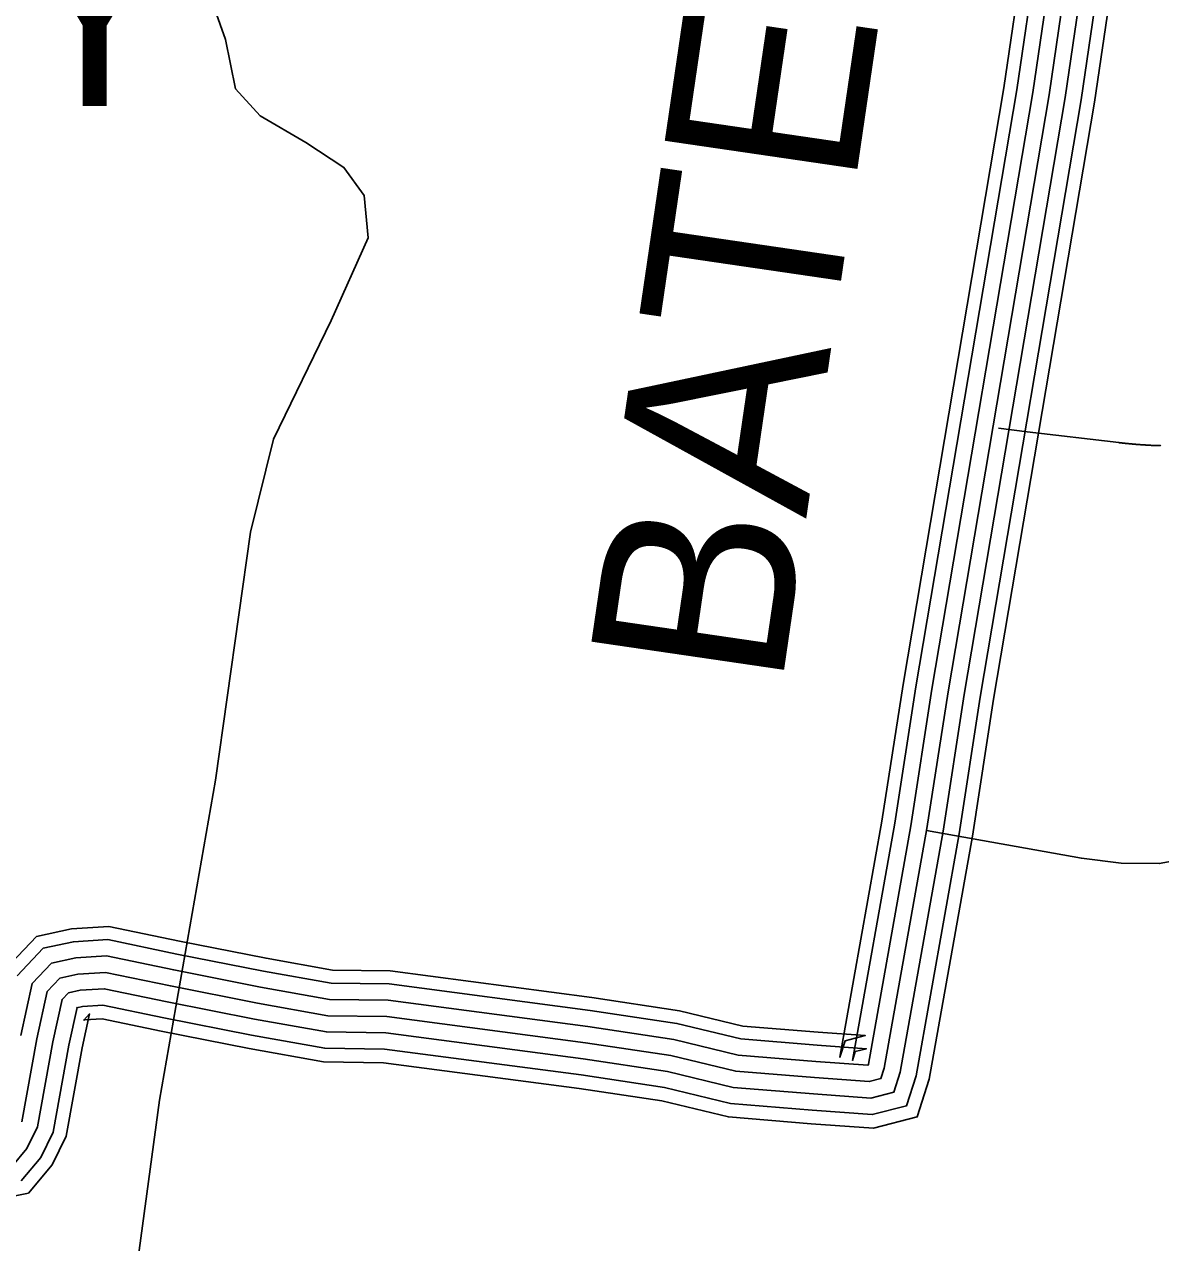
# Model space of a CAD drawing. Extents: x 1788175 to 1969470, y 584502 to 738744.
# Drawn here: x 1840217 to 1842377, y 715738 to 718054 of the extents above; entities that cross this region are included whole.
import ezdxf

# ---------------------------------------------------------------- set-up
doc = ezdxf.new("R2010")
doc.units = 0
for name, color, linetype in [('DESIGN - ROW - Right-of-Way and Easement Labels', 7, 'Continuous'), ('DESIGN - TRANSPORTATION - Text', 7, 'Continuous'), ('SURVEY - TRANSPORTATION - Roads', 7, 'Continuous')]:
    doc.layers.add(name, color=color, linetype=linetype)

msp = doc.modelspace()

# ---------------------------------------------------------------- linework, layer by layer
at = {"layer": 'DESIGN - TRANSPORTATION - Text'}
msp.add_lwpolyline([(1840543.2, 718478.1), (1840546.7, 718406.7), (1840543.8, 718312.6), (1840532.9, 718220.3), (1840555.8, 718148.5), (1840599.4, 718024.9), (1840618.6, 717931), (1840665.2, 717879.6), (1840751.9, 717828.7), (1840824.6, 717781.6), (1840863.3, 717728.1), (1840870.3, 717648), (1840800.1, 717490.9), (1840690.8, 717265.1), (1840646.9, 717088.3), (1840580.7, 716616.7), (1840474.1, 716008.4), (1840420.8, 715615.2), (1840424.6, 715473), (1840428.2, 715344.9), (1840440.5, 715138.1)], dxfattribs=at)
at = {"layer": 'SURVEY - TRANSPORTATION - Roads'}
for points in [[(1840181, 716257.2), (1840240.5, 716319.8), (1840307.1, 716334.4), (1840377.5, 716338.8), (1840512.1, 716310.7), (1840676.5, 716278.4), (1840802.6, 716255.8), (1840912.6, 716254.2), (1841295.9, 716203.8), (1841462.2, 716178.7), (1841582.9, 716149.5), (1841725.7, 716137.9), (1841815.1, 716131.4), (1841776.9, 716121.6), (1841767, 716090.3), (1841847, 716539.1), (1841887, 716798.5), (1842078.8, 717933), (1842190.7, 718697.5)], [(1840142.4, 715815.6), (1840224.9, 715831.7), (1840270.2, 715885.4), (1840296.8, 715939.9), (1840327.2, 716108.2), (1840341.1, 716172.5), (1840330.1, 716160.9), (1840331.4, 716161.2), (1840364.9, 716163.2), (1840477.5, 716139.7), (1840644.3, 716107), (1840785.8, 716081.6), (1840899.9, 716079.9), (1841271.5, 716031), (1841428.6, 716007.3), (1841555.1, 715976.8), (1841712.3, 715963.9), (1841830.9, 715955.3), (1841914, 715976.7), (1841936.7, 716048.4), (1842019.1, 716510.5), (1842059.2, 716770.7), (1842251.1, 717905.8), (1842363.3, 718672.1)], [(1840194.5, 715883.6), (1840222.3, 715916.6), (1840242.4, 715957.7), (1840271.6, 716119.2), (1840289.1, 716200.1), (1840300.9, 716212.5), (1840323.5, 716217.5), (1840369, 716220.3), (1840488.8, 716195.3), (1840654.8, 716162.7), (1840791.2, 716138.2), (1840904, 716136.6), (1841279.4, 716087.2), (1841439.5, 716063), (1841564.2, 716032.9), (1841716.6, 716020.5), (1841825.8, 716012.6), (1841869.4, 716023.8), (1841881.5, 716062), (1841963.1, 716519.8), (1842003.2, 716779.7), (1842195.1, 717914.6), (1842307.2, 718680.4)], [(1840203.7, 716245.2), (1840253.2, 716297.3), (1840310.5, 716309.9), (1840375.7, 716313.9), (1840507.2, 716286.4), (1840672, 716254.1), (1840800.2, 716231.1), (1840910.8, 716229.5), (1841292.4, 716179.3), (1841457.4, 716154.4), (1841578.9, 716125), (1841723.8, 716113.2), (1841817.3, 716106.4), (1841796.3, 716101), (1841791, 716084.3), (1841871.4, 716535.1), (1841911.4, 716794.6), (1842103.2, 717929.1), (1842215.2, 718693.9)], [(1840210.8, 716131.3), (1840232.1, 716230.2), (1840269.1, 716269), (1840314.8, 716279.1), (1840373.5, 716282.7), (1840501.1, 716256.1), (1840666.2, 716223.7), (1840797.2, 716200.1), (1840908.5, 716198.5), (1841288.1, 716148.6), (1841451.4, 716123.9), (1841574, 716094.3), (1841721.4, 716082.3), (1841820.1, 716075.1), (1841820.7, 716075.3), (1841821.2, 716076.9), (1841902, 716530), (1841942, 716789.6), (1842133.9, 717924.3), (1842245.9, 718689.4)], [(1840211.1, 715855.2), (1840248.5, 715899.5), (1840272.2, 715948), (1840302, 716113.2), (1840317.5, 716185), (1840316.9, 716184.3), (1840327.8, 716186.7), (1840366.7, 716189.1), (1840482.6, 716164.9), (1840649.1, 716132.3), (1840788.2, 716107.3), (1840901.8, 716105.6), (1841275.1, 716056.5), (1841433.5, 716032.6), (1841559.2, 716002.2), (1841714.2, 715989.6), (1841828.6, 715981.3), (1841893.8, 715998.1), (1841911.7, 716054.6), (1841993.7, 716514.8), (1842033.8, 716774.8), (1842225.7, 717909.8), (1842337.9, 718675.8)], [(1842276.5, 718684.9), (1842164.5, 717919.4), (1841972.6, 716784.7), (1841932.5, 716524.9), (1841851.4, 716069.5), (1841845.1, 716049.5), (1841822.9, 716043.9), (1841719, 716051.4), (1841569.1, 716063.6), (1841445.5, 716093.5), (1841283.7, 716117.9), (1840906.3, 716167.5), (1840794.2, 716169.2), (1840660.5, 716193.2), (1840494.9, 716225.7), (1840371.2, 716251.5), (1840319.2, 716248.3), (1840285, 716240.8), (1840260.6, 716215.1), (1840241.2, 716125.3), (1840212.7, 715967.5)], [(1840212.7, 715967.5), (1840241.2, 716125.3), (1840260.6, 716215.1), (1840285, 716240.8), (1840319.2, 716248.3), (1840371.2, 716251.5), (1840494.9, 716225.7), (1840660.5, 716193.2), (1840794.2, 716169.2), (1840906.3, 716167.5), (1841283.7, 716117.9), (1841445.5, 716093.5), (1841569.1, 716063.6), (1841719, 716051.4), (1841822.9, 716043.9), (1841845.1, 716049.5), (1841851.4, 716069.5), (1841932.5, 716524.9), (1841972.6, 716784.7), (1842164.5, 717919.4), (1842276.5, 718684.9)], [(1842068.2, 717286), (1842122.7, 717279), (1842297.1, 717258.4), (1842298.1, 717258.3), (1842299.1, 717258.2), (1842300, 717258.1), (1842301, 717258), (1842302, 717257.9), (1842302.9, 717257.8), (1842303.9, 717257.7), (1842304.8, 717257.6), (1842305.8, 717257.5), (1842306.8, 717257.4), (1842307.7, 717257.3), (1842308.7, 717257.2), (1842309.6, 717257.1), (1842310.6, 717257), (1842311.6, 717256.9), (1842312.5, 717256.8), (1842313.5, 717256.7), (1842314.4, 717256.6), (1842315.4, 717256.5), (1842316.4, 717256.4), (1842317.3, 717256.3), (1842318.3, 717256.2), (1842319.3, 717256.1), (1842320.2, 717256), (1842321.2, 717255.9), (1842322.1, 717255.9), (1842323.1, 717255.8), (1842324.1, 717255.7), (1842325, 717255.6), (1842326, 717255.5), (1842327, 717255.4), (1842327.9, 717255.4), (1842328.9, 717255.3), (1842329.9, 717255.2), (1842330.8, 717255.1), (1842331.8, 717255), (1842332.7, 717255), (1842333.7, 717254.9), (1842334.7, 717254.8), (1842335.6, 717254.8), (1842336.6, 717254.7), (1842337.6, 717254.6), (1842338.5, 717254.5), (1842339.5, 717254.5), (1842340.5, 717254.4), (1842341.4, 717254.3), (1842342.4, 717254.3), (1842343.3, 717254.2), (1842344.3, 717254.2), (1842345.3, 717254.1), (1842346.2, 717254), (1842347.2, 717254), (1842348.2, 717253.9), (1842349.1, 717253.9), (1842350.1, 717253.8), (1842350.4, 717253.8), (1842351.1, 717253.7), (1842352, 717253.7), (1842353, 717253.6), (1842354, 717253.6), (1842354.9, 717253.5), (1842355.9, 717253.5), (1842356.9, 717253.4), (1842357.8, 717253.4), (1842358.8, 717253.3), (1842359.8, 717253.3), (1842360.7, 717253.2), (1842361.7, 717253.2), (1842362.6, 717253.2), (1842363.6, 717253.1), (1842364.6, 717253.1), (1842365.5, 717253), (1842366.5, 717253), (1842367.5, 717253), (1842368.4, 717252.9), (1842369.4, 717252.9), (1842370.4, 717252.9), (1842371.3, 717252.8), (1842372.3, 717252.8), (1842373.3, 717252.8), (1842374.2, 717252.7), (1842375.2, 717252.7), (1842376.2, 717252.7), (1842377.1, 717252.6)], [(1841931.9, 716521.3), (1842225.9, 716468.5), (1842301.8, 716459.4), (1842373.8, 716458.3), (1842476.2, 716476.8), (1842552.3, 716485.7), (1842640.4, 716484.4), (1842844, 716449.4), (1843088.8, 716416.5)]]:
    msp.add_lwpolyline(points, dxfattribs=at)

# ---------------------------------------------------------------- texts
at = {"layer": 'DESIGN - ROW - Right-of-Way and Easement Labels'}
msp.add_text('BATES', height=370, rotation=81.6723, dxfattribs=at).set_placement((1841655.1, 716786.4))
msp.add_text('FERRY', height=370, dxfattribs=at).set_placement((1838839.4, 717898.1))

doc.saveas('drawing.dxf')
